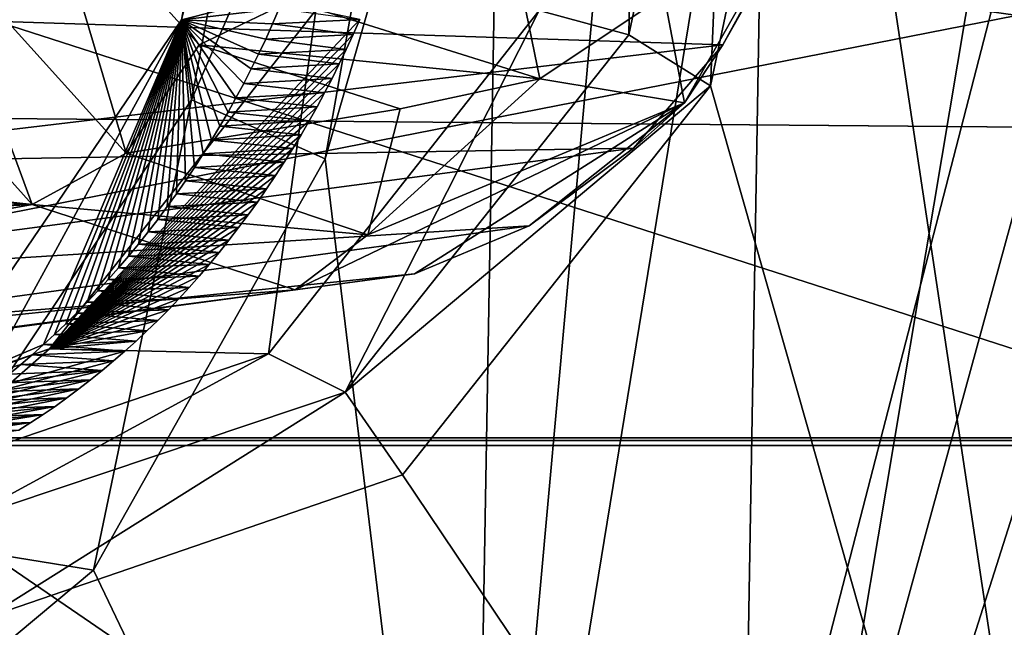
# Model space of a CAD drawing. Header units: metres. Extents: x -150 to 307, y -550 to 84.
# Tile 850 of 1056: x 202.83 to 204.98, y -2.37 to -1.04. Entities that reach past the tile are written whole.
import ezdxf

# ---------------------------------------------------------------- set-up
doc = ezdxf.new("R2010")
doc.units = ezdxf.units.M
doc.layers.add('solid_26006363', color=7, linetype='CONTINUOUS')

msp = doc.modelspace()

# ---------------------------------------------------------------- linework, layer by layer
at = {"layer": 'solid_26006363'}
for points in [[(199.540802, 0, 917.246277), (214.22731, 0.000173, 929.656738), (213.810318, -4.599802, 929.285156)], [(203.205017, -1.21584, 883.48053), (203.73497, 0.000001, 884.070068), (203.434082, -0.000002, 883.656616)], [(203.205017, -1.21584, 883.48053), (203.497253, -1.344936, 883.882629), (203.73497, 0.000001, 884.070068)], [(203.497253, -1.344936, 883.882629), (203.884445, -0.000005, 884.191711), (203.73497, 0.000001, 884.070068)], [(204.463165, 0.00001, 884.663513), (204.174118, -0.000003, 884.427734), (203.815048, -3.966245, 884.186707)], [(204.394333, -4.029554, 884.660217), (204.463165, 0.00001, 884.663513), (203.815048, -3.966245, 884.186707)], [(205.070313, -0.000009, 885.159485), (204.463165, 0.00001, 884.663513), (204.394333, -4.029554, 884.660217)], [(204.964142, 0, 882.105042), (205.336761, 0.000016, 882.408264), (205.252289, -4.395135, 882.401978)], [(51.055336, 0, 672.736816), (286.751587, 0, -98.190849), (287.017914, -1.954857, -98.109421)], [(51.326496, -1.972128, 672.819702), (51.055336, 0, 672.736816), (287.017914, -1.954857, -98.109421)], [(64.172447, -1.972128, 676.747131), (299.868683, -1.972128, -94.180542), (300.139832, 0, -94.097641)], [(64.443604, 0, 676.830017), (64.172447, -1.972128, 676.747131), (300.139832, 0, -94.097641)], [(192.05072, 0, -291.263794), (210.262085, 0, -284.97406), (200.218521, -1.972128, -288.452515)], [(195.912445, -1.954857, -275.723175), (211.644073, -1.954857, -269.33963), (197.603653, 0, -274.843964)], [(211.644073, -1.954857, -269.33963), (206.087204, 0, -271.541718), (197.603653, 0, -274.843964)], [(199.540802, 0, 917.246277), (213.810318, -4.599802, 929.285156), (212.583496, -8.932452, 928.192139)], [(199.540802, 0, 917.246277), (212.583496, -8.932452, 928.192139), (210.618164, -12.745977, 926.441101)], [(199.540802, 0, 917.246277), (210.618164, -12.745977, 926.441101), (208.028534, -15.818749, 924.133789)], [(199.540802, 0, 917.246277), (208.028534, -15.818749, 924.133789), (204.965088, -17.972189, 921.404358)], [(199.540802, 0, 917.246277), (204.965088, -17.972189, 921.404358), (201.605896, -19.081144, 918.411438)], [(210.262085, 0, -284.97406), (217.425598, -1.972128, -281.470245), (200.218521, -1.972128, -288.452515)], [(202.146072, -11.879224, 921.398987), (205.21727, -0.000005, 924.228638), (201.843781, -0.000005, 921.499268)], [(202.146072, -11.879224, 921.398987), (205.403427, -0.000005, 924.376648), (205.21727, -0.000005, 924.228638)], [(202.146072, -11.879224, 921.398987), (205.74469, -11.744577, 924.324829), (205.403427, -0.000005, 924.376648)], [(203.183762, -1.041167, 882.960144), (203.434082, -0.000002, 883.656616), (203.378433, -0.000002, 883.138367)], [(203.183762, -1.041167, 882.960144), (203.205017, -1.21584, 883.48053), (203.434082, -0.000002, 883.656616)], [(203.411484, -0.982969, 882.507507), (203.183762, -1.041167, 882.960144), (203.378433, -0.000002, 883.138367)], [(203.815048, -3.966245, 884.186707), (203.884445, -0.000005, 884.191711), (203.497253, -1.344936, 883.882629)], [(204.174118, -0.000003, 884.427734), (203.884445, -0.000005, 884.191711), (203.815048, -3.966245, 884.186707)], [(203.965088, -1.020979, 881.662537), (204.180939, -0.000267, 881.830872), (204.16098, -1.073723, 881.555481)], [(204.16098, -1.073723, 881.555481), (204.390289, -0.000131, 881.734497), (204.339767, -1.185266, 881.602478)], [(204.180939, -0.000267, 881.830872), (204.390289, -0.000131, 881.734497), (204.16098, -1.073723, 881.555481)], [(204.339767, -1.185266, 881.602478), (204.59053, -0.000016, 881.801453), (205.252289, -4.395135, 882.401978)], [(204.390289, -0.000131, 881.734497), (204.59053, -0.000016, 881.801453), (204.339767, -1.185266, 881.602478)], [(205.070313, -0.000009, 885.159485), (204.394333, -4.029554, 884.660217), (205.674576, -0.000037, 885.654297)], [(206.015366, -1.709859, 885.94342), (205.674576, -0.000037, 885.654297), (204.394333, -4.029554, 884.660217)], [(204.59053, -0.000016, 881.801453), (204.964142, 0, 882.105042), (205.252289, -4.395135, 882.401978)], [(203.736359, -0.304631, 879.706482), (199.105301, -1.079303, 885.722778), (199.371964, -0.80643, 885.936646)], [(203.633484, -0.394892, 879.614807), (199.105301, -1.079303, 885.722778), (203.736359, -0.304631, 879.706482)], [(203.393677, -0.394892, 879.401184), (198.14151, -1.034842, 884.944519), (198.450439, -1.198192, 885.194885)], [(203.393677, -0.394892, 879.401184), (198.450439, -1.198192, 885.194885), (203.51358, -0.426259, 879.507996)], [(203.633484, -0.394892, 879.614807), (198.783554, -1.214373, 885.463867), (199.105301, -1.079303, 885.722778)], [(203.51358, -0.426259, 879.507996), (198.783554, -1.214373, 885.463867), (203.633484, -0.394892, 879.614807)], [(203.51358, -0.426259, 879.507996), (198.450439, -1.198192, 885.194885), (198.783554, -1.214373, 885.463867)], [(204.238632, -0.987845, 879.777588), (204.712173, -0.465851, 880.300964), (204.28302, -1.222682, 879.95752)], [(204.28302, -1.222682, 879.95752), (204.712173, -0.465851, 880.300964), (204.366608, -1.095942, 880.367981)], [(204.712173, -0.465851, 880.300964), (204.522079, -0.821249, 880.49585), (204.366608, -1.095942, 880.367981)], [(203.062881, -1.332707, 878.95929), (202.644989, -0.870142, 878.622192), (202.879089, -0.715703, 878.67865)], [(203.422546, -0.999744, 879.118408), (203.221802, -1.095921, 878.957214), (202.879089, -0.715703, 878.67865)], [(203.062881, -1.332707, 878.95929), (202.879089, -0.715703, 878.67865), (203.221802, -1.095921, 878.957214)], [(204.522079, -0.821249, 880.49585), (202.387161, -1.031561, 883.232788), (204.366608, -1.095942, 880.367981)], [(202.644989, -0.870142, 878.622192), (202.857162, -1.444659, 879.121338), (202.408401, -0.944241, 878.747681)], [(203.062881, -1.332707, 878.95929), (202.857162, -1.444659, 879.121338), (202.644989, -0.870142, 878.622192)], [(202.408401, -0.944241, 878.747681), (202.857162, -1.444659, 879.121338), (199.879074, -1.122615, 881.209106)], [(203.411484, -0.982969, 882.507507), (203.397293, -1.016736, 882.496948), (203.183762, -1.041167, 882.960144)], [(203.931091, -0.995187, 879.528992), (204.238632, -0.987845, 879.777588), (203.966537, -1.170176, 879.558899)], [(203.966537, -1.170176, 879.558899), (204.238632, -0.987845, 879.777588), (204.28302, -1.222682, 879.95752)], [(203.422546, -0.999744, 879.118408), (203.966537, -1.170176, 879.558899), (203.221802, -1.095921, 878.957214)], [(203.422546, -0.999744, 879.118408), (203.931091, -0.995187, 879.528992), (203.966537, -1.170176, 879.558899)], [(204.366608, -1.095942, 880.367981), (202.387161, -1.031561, 883.232788), (202.187103, -1.355289, 883.073303)], [(203.476746, -1.020262, 882.188904), (202.895325, -1.760159, 881.724854), (203.573257, -1.040771, 882.267273)], [(203.373703, -1.77122, 881.198914), (202.895325, -1.760159, 881.724854), (203.476746, -1.020262, 882.188904)], [(203.397293, -1.016736, 882.496948), (203.382629, -1.050183, 882.486023), (203.183762, -1.041167, 882.960144)], [(203.373703, -1.77122, 881.198914), (203.476746, -1.020262, 882.188904), (203.965088, -1.020979, 881.662537)], [(203.373703, -1.77122, 881.198914), (203.965088, -1.020979, 881.662537), (203.541412, -1.854862, 881.067139)], [(203.573257, -1.040771, 882.267273), (203.382629, -1.050183, 882.486023), (203.397293, -1.016736, 882.496948)], [(203.965088, -1.020979, 881.662537), (204.16098, -1.073723, 881.555481), (203.541412, -1.854862, 881.067139)], [(203.183762, -1.041167, 882.960144), (202.564331, -2.175009, 882.984009), (203.205017, -1.21584, 883.48053)], [(203.183762, -1.041167, 882.960144), (202.628067, -1.858304, 882.539673), (202.564331, -2.175009, 882.984009)], [(202.881821, -1.751343, 882.10968), (202.628067, -1.858304, 882.539673), (203.183762, -1.041167, 882.960144)], [(202.906265, -1.72888, 882.128174), (202.881821, -1.751343, 882.10968), (203.183762, -1.041167, 882.960144)], [(202.895325, -1.760159, 881.724854), (203.558685, -1.073494, 882.255737), (203.573257, -1.040771, 882.267273)], [(202.930374, -1.705909, 882.146362), (202.906265, -1.72888, 882.128174), (203.183762, -1.041167, 882.960144)], [(202.954147, -1.682438, 882.164307), (202.930374, -1.705909, 882.146362), (203.183762, -1.041167, 882.960144)], [(202.977585, -1.658473, 882.182007), (202.954147, -1.682438, 882.164307), (203.183762, -1.041167, 882.960144)], [(203.000687, -1.634022, 882.199402), (202.977585, -1.658473, 882.182007), (203.183762, -1.041167, 882.960144)], [(203.023438, -1.609089, 882.216553), (203.000687, -1.634022, 882.199402), (203.183762, -1.041167, 882.960144)], [(203.045837, -1.58368, 882.233398), (203.023438, -1.609089, 882.216553), (203.183762, -1.041167, 882.960144)], [(203.067871, -1.557801, 882.25), (203.045837, -1.58368, 882.233398), (203.183762, -1.041167, 882.960144)], [(203.089554, -1.531456, 882.266296), (203.067871, -1.557801, 882.25), (203.183762, -1.041167, 882.960144)], [(203.11087, -1.50465, 882.282288), (203.089554, -1.531456, 882.266296), (203.183762, -1.041167, 882.960144)], [(203.131805, -1.477388, 882.298035), (203.11087, -1.50465, 882.282288), (203.183762, -1.041167, 882.960144)], [(203.152359, -1.449673, 882.313477), (203.131805, -1.477388, 882.298035), (203.183762, -1.041167, 882.960144)], [(203.172531, -1.42151, 882.328613), (203.152359, -1.449673, 882.313477), (203.183762, -1.041167, 882.960144)], [(203.192307, -1.392901, 882.343445), (203.172531, -1.42151, 882.328613), (203.183762, -1.041167, 882.960144)], [(203.211685, -1.363851, 882.358032), (203.192307, -1.392901, 882.343445), (203.183762, -1.041167, 882.960144)], [(203.230667, -1.334362, 882.372253), (203.211685, -1.363851, 882.358032), (203.183762, -1.041167, 882.960144)], [(203.249237, -1.304438, 882.386169), (203.230667, -1.334362, 882.372253), (203.183762, -1.041167, 882.960144)], [(203.267395, -1.274081, 882.39978), (203.249237, -1.304438, 882.386169), (203.183762, -1.041167, 882.960144)], [(203.285141, -1.243293, 882.413086), (203.267395, -1.274081, 882.39978), (203.183762, -1.041167, 882.960144)], [(203.302475, -1.212082, 882.426086), (203.285141, -1.243293, 882.413086), (203.183762, -1.041167, 882.960144)], [(203.319382, -1.180463, 882.438782), (203.302475, -1.212082, 882.426086), (203.183762, -1.041167, 882.960144)], [(203.335861, -1.148449, 882.451111), (203.319382, -1.180463, 882.438782), (203.183762, -1.041167, 882.960144)], [(203.351898, -1.116055, 882.463074), (203.335861, -1.148449, 882.451111), (203.183762, -1.041167, 882.960144)], [(203.367493, -1.083294, 882.474731), (203.351898, -1.116055, 882.463074), (203.183762, -1.041167, 882.960144)], [(203.382629, -1.050183, 882.486023), (203.367493, -1.083294, 882.474731), (203.183762, -1.041167, 882.960144)], [(203.558685, -1.073494, 882.255737), (203.367493, -1.083294, 882.474731), (203.382629, -1.050183, 882.486023)], [(203.573257, -1.040771, 882.267273), (203.558685, -1.073494, 882.255737), (203.382629, -1.050183, 882.486023)], [(202.895325, -1.760159, 881.724854), (203.543701, -1.105849, 882.243774), (203.558685, -1.073494, 882.255737)], [(203.558685, -1.073494, 882.255737), (203.543701, -1.105849, 882.243774), (203.367493, -1.083294, 882.474731)], [(203.541412, -1.854862, 881.067139), (204.16098, -1.073723, 881.555481), (204.339767, -1.185266, 881.602478)], [(204.366608, -1.095942, 880.367981), (202.187103, -1.355289, 883.073303), (204.171539, -1.322101, 880.207275)], [(203.062881, -1.332707, 878.95929), (203.221802, -1.095921, 878.957214), (203.661423, -1.235833, 879.312988)], [(203.966537, -1.170176, 879.558899), (203.661423, -1.235833, 879.312988), (203.221802, -1.095921, 878.957214)], [(203.543701, -1.105849, 882.243774), (203.351898, -1.116055, 882.463074), (203.367493, -1.083294, 882.474731)], [(204.28302, -1.222682, 879.95752), (204.366608, -1.095942, 880.367981), (204.171539, -1.322101, 880.207275)], [(202.895325, -1.760159, 881.724854), (203.528305, -1.137826, 882.231567), (203.543701, -1.105849, 882.243774)], [(203.528305, -1.137826, 882.231567), (203.335861, -1.148449, 882.451111), (203.351898, -1.116055, 882.463074)], [(203.543701, -1.105849, 882.243774), (203.528305, -1.137826, 882.231567), (203.351898, -1.116055, 882.463074)], [(202.857162, -1.444659, 879.121338), (200.04332, -1.369131, 881.343384), (199.879074, -1.122615, 881.209106)], [(202.895325, -1.760159, 881.724854), (203.512497, -1.169417, 882.218994), (203.528305, -1.137826, 882.231567)], [(203.528305, -1.137826, 882.231567), (203.512497, -1.169417, 882.218994), (203.335861, -1.148449, 882.451111)], [(203.512497, -1.169417, 882.218994), (203.319382, -1.180463, 882.438782), (203.335861, -1.148449, 882.451111)], [(202.895325, -1.760159, 881.724854), (203.496292, -1.200611, 882.206055), (203.512497, -1.169417, 882.218994)], [(203.496292, -1.200611, 882.206055), (203.302475, -1.212082, 882.426086), (203.319382, -1.180463, 882.438782)], [(203.512497, -1.169417, 882.218994), (203.496292, -1.200611, 882.206055), (203.319382, -1.180463, 882.438782)], [(203.966537, -1.170176, 879.558899), (203.59082, -1.511311, 879.400452), (203.661423, -1.235833, 879.312988)], [(203.966537, -1.170176, 879.558899), (204.28302, -1.222682, 879.95752), (203.59082, -1.511311, 879.400452)], [(202.895325, -1.760159, 881.724854), (203.479645, -1.231474, 882.19281), (203.496292, -1.200611, 882.206055)], [(203.496292, -1.200611, 882.206055), (203.479645, -1.231474, 882.19281), (203.302475, -1.212082, 882.426086)], [(203.541412, -1.854862, 881.067139), (204.339767, -1.185266, 881.602478), (203.666565, -2.035756, 881.065979)], [(203.666565, -2.035756, 881.065979), (204.339767, -1.185266, 881.602478), (205.252289, -4.395135, 882.401978)], [(203.205017, -1.21584, 883.48053), (202.564331, -2.175009, 882.984009), (202.991501, -2.244582, 883.482422)], [(203.205017, -1.21584, 883.48053), (202.991501, -2.244582, 883.482422), (203.497253, -1.344936, 883.882629)], [(203.479645, -1.231474, 882.19281), (203.285141, -1.243293, 882.413086), (203.302475, -1.212082, 882.426086)], [(204.28302, -1.222682, 879.95752), (203.692947, -1.596582, 879.812744), (203.432098, -1.631741, 879.597046)], [(204.28302, -1.222682, 879.95752), (203.432098, -1.631741, 879.597046), (203.59082, -1.511311, 879.400452)], [(204.28302, -1.222682, 879.95752), (203.943253, -1.491905, 880.019226), (203.692947, -1.596582, 879.812744)], [(204.28302, -1.222682, 879.95752), (204.171539, -1.322101, 880.207275), (203.943253, -1.491905, 880.019226)], [(202.895325, -1.760159, 881.724854), (203.462463, -1.262106, 882.179138), (203.479645, -1.231474, 882.19281)], [(203.062881, -1.332707, 878.95929), (203.661423, -1.235833, 879.312988), (203.59082, -1.511311, 879.400452)], [(203.462463, -1.262106, 882.179138), (203.267395, -1.274081, 882.39978), (203.285141, -1.243293, 882.413086)], [(203.479645, -1.231474, 882.19281), (203.462463, -1.262106, 882.179138), (203.285141, -1.243293, 882.413086)], [(202.895325, -1.760159, 881.724854), (203.444763, -1.292483, 882.165039), (203.462463, -1.262106, 882.179138)], [(203.462463, -1.262106, 882.179138), (203.444763, -1.292483, 882.165039), (203.267395, -1.274081, 882.39978)], [(203.444763, -1.292483, 882.165039), (203.249237, -1.304438, 882.386169), (203.267395, -1.274081, 882.39978)], [(202.895325, -1.760159, 881.724854), (203.42659, -1.322574, 882.150574), (203.444763, -1.292483, 882.165039)], [(203.42659, -1.322574, 882.150574), (203.230667, -1.334362, 882.372253), (203.249237, -1.304438, 882.386169)], [(203.444763, -1.292483, 882.165039), (203.42659, -1.322574, 882.150574), (203.249237, -1.304438, 882.386169)], [(204.171539, -1.322101, 880.207275), (201.937805, -1.617959, 882.874084), (203.943253, -1.491905, 880.019226)], [(204.171539, -1.322101, 880.207275), (202.187103, -1.355289, 883.073303), (201.937805, -1.617959, 882.874084)], [(203.062881, -1.332707, 878.95929), (203.59082, -1.511311, 879.400452), (202.857162, -1.444659, 879.121338)], [(202.895325, -1.760159, 881.724854), (203.407944, -1.352351, 882.135742), (203.42659, -1.322574, 882.150574)], [(203.42659, -1.322574, 882.150574), (203.407944, -1.352351, 882.135742), (203.230667, -1.334362, 882.372253)], [(202.895325, -1.760159, 881.724854), (203.38884, -1.381786, 882.120544), (203.407944, -1.352351, 882.135742)], [(203.815048, -3.966245, 884.186707), (203.497253, -1.344936, 883.882629), (202.991501, -2.244582, 883.482422)], [(203.407944, -1.352351, 882.135742), (203.211685, -1.363851, 882.358032), (203.230667, -1.334362, 882.372253)], [(203.407944, -1.352351, 882.135742), (203.38884, -1.381786, 882.120544), (203.211685, -1.363851, 882.358032)], [(202.857162, -1.444659, 879.121338), (200.245148, -1.586247, 881.507874), (200.04332, -1.369131, 881.343384)], [(203.38884, -1.381786, 882.120544), (203.192307, -1.392901, 882.343445), (203.211685, -1.363851, 882.358032)], [(202.895325, -1.760159, 881.724854), (203.369308, -1.410849, 882.10498), (203.38884, -1.381786, 882.120544)], [(203.369308, -1.410849, 882.10498), (203.172531, -1.42151, 882.328613), (203.192307, -1.392901, 882.343445)], [(203.38884, -1.381786, 882.120544), (203.369308, -1.410849, 882.10498), (203.192307, -1.392901, 882.343445)], [(202.895325, -1.760159, 881.724854), (203.349365, -1.439513, 882.08905), (203.369308, -1.410849, 882.10498)], [(203.369308, -1.410849, 882.10498), (203.349365, -1.439513, 882.08905), (203.172531, -1.42151, 882.328613)], [(202.895325, -1.760159, 881.724854), (203.329041, -1.467749, 882.072876), (203.349365, -1.439513, 882.08905)], [(203.349365, -1.439513, 882.08905), (203.152359, -1.449673, 882.313477), (203.172531, -1.42151, 882.328613)], [(203.349365, -1.439513, 882.08905), (203.329041, -1.467749, 882.072876), (203.152359, -1.449673, 882.313477)], [(202.857162, -1.444659, 879.121338), (200.659821, -1.84556, 881.844849), (200.245148, -1.586247, 881.507874)], [(202.857162, -1.444659, 879.121338), (203.432098, -1.631741, 879.597046), (200.659821, -1.84556, 881.844849)], [(203.59082, -1.511311, 879.400452), (203.432098, -1.631741, 879.597046), (202.857162, -1.444659, 879.121338)], [(203.329041, -1.467749, 882.072876), (203.131805, -1.477388, 882.298035), (203.152359, -1.449673, 882.313477)], [(202.895325, -1.760159, 881.724854), (203.30835, -1.495528, 882.056396), (203.329041, -1.467749, 882.072876)], [(203.30835, -1.495528, 882.056396), (203.11087, -1.50465, 882.282288), (203.131805, -1.477388, 882.298035)], [(203.329041, -1.467749, 882.072876), (203.30835, -1.495528, 882.056396), (203.131805, -1.477388, 882.298035)], [(203.943253, -1.491905, 880.019226), (201.65213, -1.80656, 882.645203), (203.692947, -1.596582, 879.812744)], [(203.943253, -1.491905, 880.019226), (201.937805, -1.617959, 882.874084), (201.65213, -1.80656, 882.645203)], [(202.895325, -1.760159, 881.724854), (203.287292, -1.522823, 882.039612), (203.30835, -1.495528, 882.056396)], [(203.287292, -1.522823, 882.039612), (203.089554, -1.531456, 882.266296), (203.11087, -1.50465, 882.282288)], [(203.30835, -1.495528, 882.056396), (203.287292, -1.522823, 882.039612), (203.11087, -1.50465, 882.282288)], [(202.895325, -1.760159, 881.724854), (203.265915, -1.549605, 882.022522), (203.287292, -1.522823, 882.039612)], [(203.287292, -1.522823, 882.039612), (203.265915, -1.549605, 882.022522), (203.089554, -1.531456, 882.266296)], [(203.265915, -1.549605, 882.022522), (203.067871, -1.557801, 882.25), (203.089554, -1.531456, 882.266296)], [(202.895325, -1.760159, 881.724854), (203.244232, -1.575846, 882.005249), (203.265915, -1.549605, 882.022522)], [(203.244232, -1.575846, 882.005249), (203.045837, -1.58368, 882.233398), (203.067871, -1.557801, 882.25)], [(203.265915, -1.549605, 882.022522), (203.244232, -1.575846, 882.005249), (203.067871, -1.557801, 882.25)], [(202.895325, -1.760159, 881.724854), (203.222244, -1.601519, 881.987732), (203.244232, -1.575846, 882.005249)], [(203.222244, -1.601519, 881.987732), (203.023438, -1.609089, 882.216553), (203.045837, -1.58368, 882.233398)], [(203.244232, -1.575846, 882.005249), (203.222244, -1.601519, 881.987732), (203.045837, -1.58368, 882.233398)], [(203.692947, -1.596582, 879.812744), (201.362946, -1.909178, 882.412842), (203.432098, -1.631741, 879.597046)], [(203.692947, -1.596582, 879.812744), (201.65213, -1.80656, 882.645203), (201.362946, -1.909178, 882.412842)], [(202.895325, -1.760159, 881.724854), (203.199997, -1.626594, 881.969971), (203.222244, -1.601519, 881.987732)], [(203.199997, -1.626594, 881.969971), (203.000687, -1.634022, 882.199402), (203.023438, -1.609089, 882.216553)], [(203.222244, -1.601519, 881.987732), (203.199997, -1.626594, 881.969971), (203.023438, -1.609089, 882.216553)], [(203.432098, -1.631741, 879.597046), (201.10704, -1.937531, 882.206665), (200.659821, -1.84556, 881.844849)], [(203.432098, -1.631741, 879.597046), (201.362946, -1.909178, 882.412842), (201.10704, -1.937531, 882.206665)], [(202.895325, -1.760159, 881.724854), (203.177505, -1.651046, 881.952026), (203.199997, -1.626594, 881.969971)], [(203.177505, -1.651046, 881.952026), (202.977585, -1.658473, 882.182007), (203.000687, -1.634022, 882.199402)], [(203.199997, -1.626594, 881.969971), (203.177505, -1.651046, 881.952026), (203.000687, -1.634022, 882.199402)], [(202.895325, -1.760159, 881.724854), (203.15477, -1.674856, 881.933838), (203.177505, -1.651046, 881.952026)], [(203.177505, -1.651046, 881.952026), (203.15477, -1.674856, 881.933838), (202.977585, -1.658473, 882.182007)], [(202.895325, -1.760159, 881.724854), (203.131638, -1.698186, 881.915405), (203.15477, -1.674856, 881.933838)], [(203.15477, -1.674856, 881.933838), (202.954147, -1.682438, 882.164307), (202.977585, -1.658473, 882.182007)], [(203.15477, -1.674856, 881.933838), (203.131638, -1.698186, 881.915405), (202.954147, -1.682438, 882.164307)], [(202.895325, -1.760159, 881.724854), (203.108063, -1.721081, 881.896606), (203.131638, -1.698186, 881.915405)], [(203.131638, -1.698186, 881.915405), (202.930374, -1.705909, 882.146362), (202.954147, -1.682438, 882.164307)], [(203.131638, -1.698186, 881.915405), (203.108063, -1.721081, 881.896606), (202.930374, -1.705909, 882.146362)], [(202.895325, -1.760159, 881.724854), (203.084091, -1.743523, 881.877441), (203.108063, -1.721081, 881.896606)], [(203.108063, -1.721081, 881.896606), (202.906265, -1.72888, 882.128174), (202.930374, -1.705909, 882.146362)], [(203.108063, -1.721081, 881.896606), (203.084091, -1.743523, 881.877441), (202.906265, -1.72888, 882.128174)], [(206.9534, -2.983193, 886.734741), (206.015366, -1.709859, 885.94342), (204.394333, -4.029554, 884.660217)], [(203.084091, -1.743523, 881.877441), (202.881821, -1.751343, 882.10968), (202.906265, -1.72888, 882.128174)], [(202.895325, -1.760159, 881.724854), (202.103333, -2.032528, 881.08844), (203.059738, -1.76549, 881.857971)], [(202.570694, -2.044796, 880.563904), (202.103333, -2.032528, 881.08844), (202.895325, -1.760159, 881.724854)], [(203.373703, -1.77122, 881.198914), (202.570694, -2.044796, 880.563904), (202.895325, -1.760159, 881.724854)], [(202.881821, -1.751343, 882.10968), (202.857056, -1.773284, 882.091003), (202.628067, -1.858304, 882.539673)], [(203.059738, -1.76549, 881.857971), (202.857056, -1.773284, 882.091003), (202.881821, -1.751343, 882.10968)], [(203.084091, -1.743523, 881.877441), (203.059738, -1.76549, 881.857971), (202.881821, -1.751343, 882.10968)], [(202.895325, -1.760159, 881.724854), (203.059738, -1.76549, 881.857971), (203.084091, -1.743523, 881.877441)], [(202.103333, -2.032528, 881.08844), (203.035034, -1.786963, 881.838196), (203.059738, -1.76549, 881.857971)], [(203.373703, -1.77122, 881.198914), (202.702911, -2.136348, 880.400024), (202.570694, -2.044796, 880.563904)], [(202.857056, -1.773284, 882.091003), (202.831985, -1.794685, 882.072021), (202.628067, -1.858304, 882.539673)], [(203.373703, -1.77122, 881.198914), (203.541412, -1.854862, 881.067139), (202.702911, -2.136348, 880.400024)], [(203.035034, -1.786963, 881.838196), (202.831985, -1.794685, 882.072021), (202.857056, -1.773284, 882.091003)], [(203.059738, -1.76549, 881.857971), (203.035034, -1.786963, 881.838196), (202.857056, -1.773284, 882.091003)], [(202.103333, -2.032528, 881.08844), (203.009995, -1.807922, 881.818237), (203.035034, -1.786963, 881.838196)], [(202.831985, -1.794685, 882.072021), (202.80661, -1.815534, 882.052856), (202.628067, -1.858304, 882.539673)], [(203.009995, -1.807922, 881.818237), (202.80661, -1.815534, 882.052856), (202.831985, -1.794685, 882.072021)], [(203.035034, -1.786963, 881.838196), (203.009995, -1.807922, 881.818237), (202.831985, -1.794685, 882.072021)], [(202.103333, -2.032528, 881.08844), (202.98465, -1.828348, 881.797974), (203.009995, -1.807922, 881.818237)], [(202.103333, -2.032528, 881.08844), (202.95903, -1.848221, 881.777466), (202.98465, -1.828348, 881.797974)], [(202.98465, -1.828348, 881.797974), (202.75502, -1.855535, 882.013855), (202.78096, -1.835821, 882.033447)], [(202.98465, -1.828348, 881.797974), (202.95903, -1.848221, 881.777466), (202.75502, -1.855535, 882.013855)], [(203.009995, -1.807922, 881.818237), (202.78096, -1.835821, 882.033447), (202.80661, -1.815534, 882.052856)], [(203.009995, -1.807922, 881.818237), (202.98465, -1.828348, 881.797974), (202.78096, -1.835821, 882.033447)], [(202.103333, -2.032528, 881.08844), (202.933167, -1.867521, 881.756775), (202.95903, -1.848221, 881.777466)], [(202.95903, -1.848221, 881.777466), (202.728821, -1.874666, 881.994019), (202.75502, -1.855535, 882.013855)], [(202.95903, -1.848221, 881.777466), (202.933167, -1.867521, 881.756775), (202.728821, -1.874666, 881.994019)], [(202.103333, -2.032528, 881.08844), (202.907059, -1.886228, 881.735901), (202.933167, -1.867521, 881.756775)], [(202.933167, -1.867521, 881.756775), (202.702347, -1.89321, 881.973999), (202.728821, -1.874666, 881.994019)], [(202.933167, -1.867521, 881.756775), (202.907059, -1.886228, 881.735901), (202.702347, -1.89321, 881.973999)], [(203.541412, -1.854862, 881.067139), (202.755783, -2.348417, 880.334534), (202.702911, -2.136348, 880.400024)], [(203.541412, -1.854862, 881.067139), (203.666565, -2.035756, 881.065979), (202.755783, -2.348417, 880.334534)], [(202.103333, -2.032528, 881.08844), (202.880768, -1.904324, 881.714844), (202.907059, -1.886228, 881.735901)], [(202.907059, -1.886228, 881.735901), (202.675644, -1.91116, 881.953735), (202.702347, -1.89321, 881.973999)], [(202.907059, -1.886228, 881.735901), (202.880768, -1.904324, 881.714844), (202.675644, -1.91116, 881.953735)], [(202.103333, -2.032528, 881.08844), (202.854294, -1.921789, 881.693665), (202.880768, -1.904324, 881.714844)], [(202.880768, -1.904324, 881.714844), (202.648682, -1.928514, 881.93335), (202.675644, -1.91116, 881.953735)], [(202.880768, -1.904324, 881.714844), (202.854294, -1.921789, 881.693665), (202.648682, -1.928514, 881.93335)], [(202.103333, -2.032528, 881.08844), (202.827667, -1.938605, 881.672302), (202.854294, -1.921789, 881.693665)], [(202.854294, -1.921789, 881.693665), (202.621506, -1.945266, 881.91272), (202.648682, -1.928514, 881.93335)], [(202.854294, -1.921789, 881.693665), (202.827667, -1.938605, 881.672302), (202.621506, -1.945266, 881.91272)], [(51.326496, -1.972128, 672.819702), (287.017914, -1.954857, -98.109421), (287.806, -3.771021, -97.868477)], [(211.998627, -3.771021, -270.083557), (211.644073, -1.954857, -269.33963), (195.912445, -1.954857, -275.723175)], [(196.176514, -3.771021, -276.503784), (211.998627, -3.771021, -270.083557), (195.912445, -1.954857, -275.723175)], [(52.118008, -3.784486, 673.061707), (51.326496, -1.972128, 672.819702), (287.806, -3.771021, -97.868477)], [(63.380936, -3.784486, 676.505127), (299.076141, -3.786167, -94.422852), (299.868683, -1.972128, -94.180542)], [(64.172447, -1.972128, 676.747131), (63.380936, -3.784486, 676.505127), (299.868683, -1.972128, -94.180542)], [(217.425598, -1.972128, -281.470245), (217.069046, -3.786167, -280.722137), (199.952957, -3.786167, -287.66745)], [(200.218521, -1.972128, -288.452515), (217.425598, -1.972128, -281.470245), (199.952957, -3.786167, -287.66745)], [(202.755783, -2.348417, 880.334534), (203.666565, -2.035756, 881.065979), (205.252289, -4.395135, 882.401978)], [(201.378448, -10.309012, 879.569885), (201.949081, -2.106391, 879.680786), (203.344559, -9.94862, 881.117371)], [(201.949081, -2.106391, 879.680786), (204.03299, -9.107906, 881.619812), (203.629532, -9.496531, 881.317993)], [(201.949081, -2.106391, 879.680786), (204.503265, -8.865823, 881.98584), (204.03299, -9.107906, 881.619812)], [(201.949081, -2.106391, 879.680786), (203.629532, -9.496531, 881.317993), (203.344559, -9.94862, 881.117371)], [(201.949081, -2.106391, 879.680786), (204.99855, -8.793859, 882.383118), (204.503265, -8.865823, 881.98584)], [(201.949081, -2.106391, 879.680786), (205.252289, -4.395135, 882.401978), (204.99855, -8.793859, 882.383118)], [(201.949081, -2.106391, 879.680786), (202.33934, -2.286525, 879.997803), (205.252289, -4.395135, 882.401978)], [(202.564331, -2.175009, 882.984009), (202.202606, -2.90313, 882.854431), (202.991501, -2.244582, 883.482422)], [(203.815048, -3.966245, 884.186707), (202.991501, -2.244582, 883.482422), (202.202606, -2.90313, 882.854431)], [(202.33934, -2.286525, 879.997803), (202.755783, -2.348417, 880.334534), (205.252289, -4.395135, 882.401978)]]:
    msp.add_3dface(points, dxfattribs=at)

doc.saveas('drawing.dxf')
